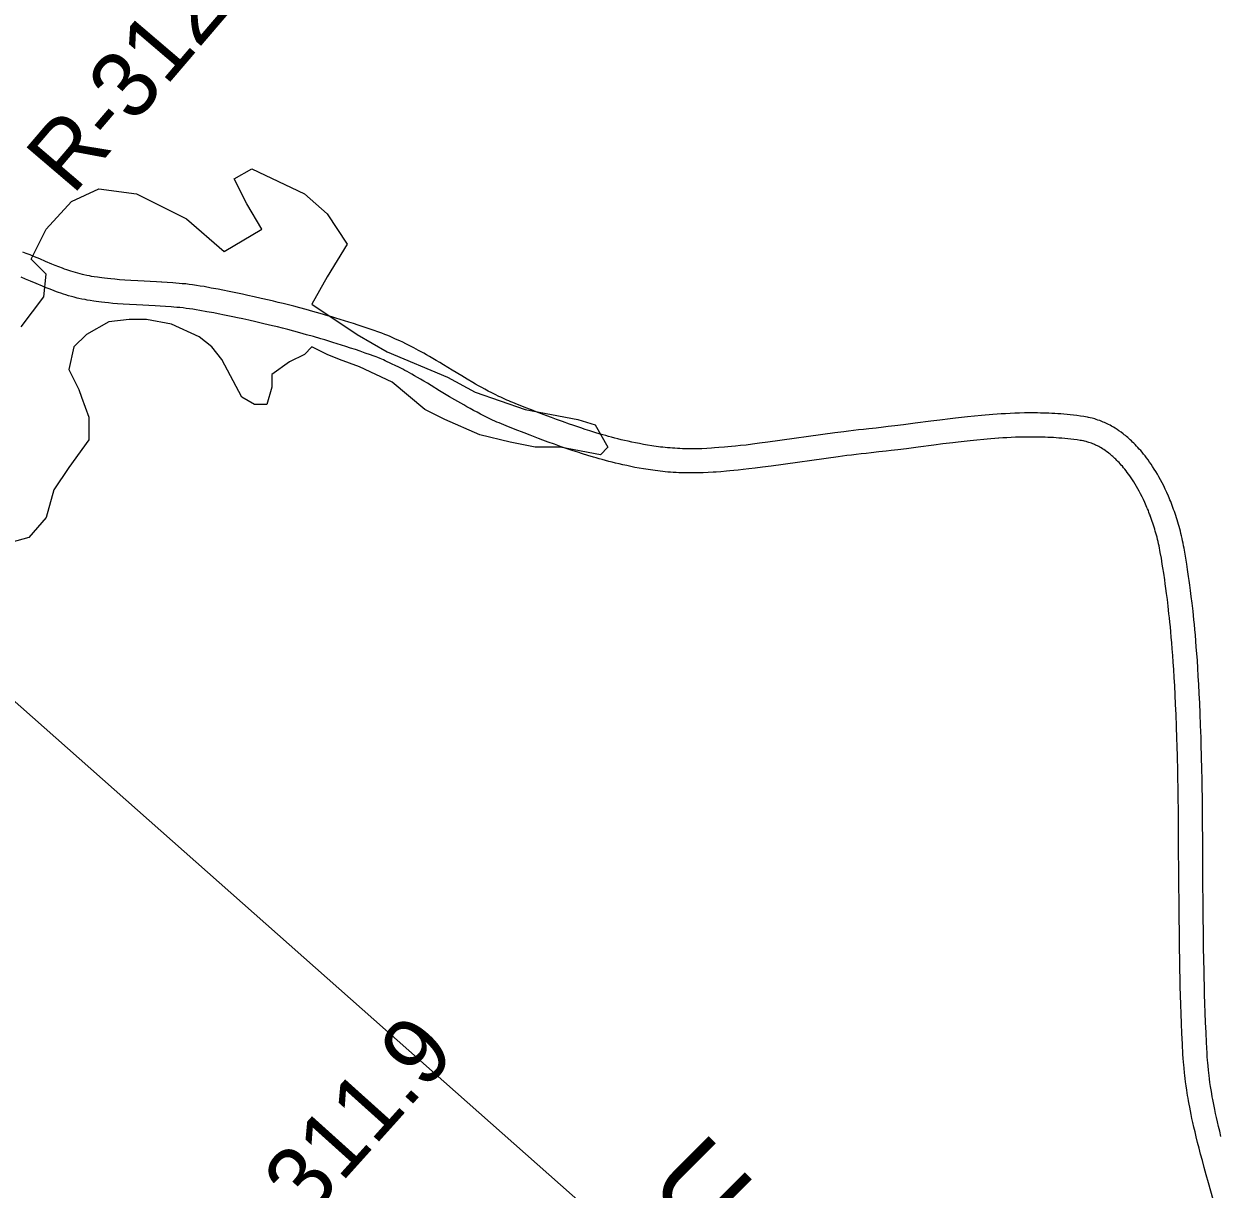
# Model space of a CAD drawing. Extents: x 3180038 to 3217926, y 922069 to 947485.
# Drawn here: x 3203597 to 3205085, y 941391 to 942842 of the extents above; entities that cross this region are included whole.
import ezdxf

# ---------------------------------------------------------------- set-up
doc = ezdxf.new("R2010")
doc.units = 0
for name, color, linetype in [('V-RIVR-RANG-IDEN', 7, 'Continuous'), ('V-ROAD-CNTR', 7, 'Continuous'), ('V-SITE-VEGE', 7, 'Continuous'), ('V-TOPO-BNDY', 7, 'Continuous'), ('V-TOPO-GNAM-IDEN', 7, 'Continuous')]:
    doc.layers.add(name, color=color, linetype=linetype)

msp = doc.modelspace()

# ---------------------------------------------------------------- linework, layer by layer
at = {"layer": 'V-ROAD-CNTR'}
for points in [[(3203768, 942520.3), (3203761.7, 942520.7), (3203738.3, 942521.8), (3203729.6, 942522.3), (3203722.1, 942522.8), (3203715.5, 942523.2), (3203709.8, 942523.7), (3203704.9, 942524.2), (3203700.6, 942524.6), (3203696.9, 942525), (3203693.6, 942525.5), (3203690.8, 942525.8), (3203688.3, 942526.2), (3203684, 942526.9), (3203680.8, 942527.4), (3203678.4, 942527.9), (3203674.8, 942528.6), (3203671.2, 942529.3), (3203669.7, 942529.7), (3203666.5, 942530.4), (3203663.5, 942531.2), (3203660.6, 942532.1), (3203657.8, 942532.9), (3203655, 942533.8), (3203652.4, 942534.7), (3203649.8, 942535.6), (3203647.2, 942536.5), (3203644.8, 942537.4), (3203640, 942539.2), (3203635.6, 942541), (3203631.3, 942542.7), (3203623.3, 942546.1), (3203616.2, 942549.1), (3203609.9, 942551.7), (3203604.4, 942554), (3203599.5, 942556), (3203595.1, 942557.7)], [(3203766.3, 942490.3), (3203760.1, 942490.7), (3203736.7, 942491.9), (3203727.9, 942492.3), (3203720.1, 942492.8), (3203713.2, 942493.3), (3203707.2, 942493.8), (3203701.9, 942494.3), (3203697.3, 942494.8), (3203693.3, 942495.3), (3203689.7, 942495.7), (3203686.6, 942496.1), (3203683.8, 942496.5), (3203679.1, 942497.3), (3203675.5, 942497.9), (3203672.8, 942498.4), (3203668.8, 942499.2), (3203664.8, 942500), (3203662.8, 942500.4), (3203659.2, 942501.3), (3203655.6, 942502.3), (3203652.2, 942503.3), (3203648.9, 942504.3), (3203645.7, 942505.3), (3203642.7, 942506.3), (3203639.8, 942507.3), (3203637, 942508.3), (3203634.2, 942509.3), (3203629.1, 942511.3), (3203624.3, 942513.2), (3203619.9, 942515), (3203611.7, 942518.4), (3203604.6, 942521.4), (3203598.4, 942524), (3203593.1, 942526.2)], [(3204230.2, 942360.4), (3204219, 942364.8), (3204207.9, 942369.2), (3204205.2, 942370.2), (3204202.6, 942371.3), (3204200, 942372.4), (3204197.4, 942373.5), (3204195, 942374.7), (3204192.5, 942375.8), (3204190.1, 942376.9), (3204187.8, 942378), (3204183.2, 942380.3), (3204178.8, 942382.5), (3204174.5, 942384.7), (3204170.4, 942386.9), (3204166.4, 942389.1), (3204162.5, 942391.2), (3204158.8, 942393.3), (3204155.2, 942395.4), (3204148.3, 942399.5), (3204141.8, 942403.4), (3204129.5, 942410.7), (3204118.8, 942417.2), (3204114.1, 942420.1), (3204109.6, 942422.7), (3204105.4, 942425.2), (3204101.4, 942427.5), (3204097.7, 942429.7), (3204094.2, 942431.7), (3204090.8, 942433.5), (3204087.7, 942435.2), (3204084.8, 942436.8), (3204082, 942438.3), (3204076.7, 942441), (3204072.1, 942443.4), (3204068, 942445.4), (3204064.3, 942447.1), (3204061.1, 942448.6), (3204058.3, 942449.8), (3204055.8, 942450.9), (3204051.5, 942452.8), (3204048.2, 942454.1), (3204045.6, 942455.1), (3204041.9, 942456.5), (3204038.1, 942457.9), (3204031.4, 942460.3), (3204024.9, 942462.5), (3204018.6, 942464.6), (3204012.6, 942466.7), (3204006.7, 942468.6), (3204000.9, 942470.4), (3203995.4, 942472.2), (3203990, 942473.9), (3203984.8, 942475.5), (3203979.7, 942477), (3203974.8, 942478.4), (3203965.3, 942481.2), (3203956.3, 942483.7), (3203948, 942486), (3203940.1, 942488.2), (3203932.7, 942490.1), (3203925.7, 942491.9), (3203919.2, 942493.5), (3203913.1, 942495), (3203907.4, 942496.4), (3203902, 942497.7), (3203891.9, 942500), (3203883.1, 942502), (3203875.3, 942503.7), (3203868.5, 942505.2), (3203862.6, 942506.4), (3203852.2, 942508.6), (3203844.3, 942510.1), (3203838.5, 942511.3), (3203829.7, 942512.9), (3203820.8, 942514.6), (3203815.9, 942515.4), (3203811.2, 942516.2), (3203806.6, 942516.8), (3203802.2, 942517.4), (3203797.9, 942517.9), (3203793.7, 942518.3), (3203789.7, 942518.7), (3203785.8, 942519), (3203782.1, 942519.4), (3203774.8, 942519.9), (3203768.1, 942520.3)], [(3204219.3, 942332.5), (3204208.1, 942336.9), (3204196.9, 942341.3), (3204193.9, 942342.5), (3204191, 942343.7), (3204188.1, 942344.9), (3204185.3, 942346.1), (3204182.6, 942347.3), (3204179.9, 942348.5), (3204177.3, 942349.7), (3204174.8, 942351), (3204169.8, 942353.4), (3204165, 942355.8), (3204160.5, 942358.2), (3204156.1, 942360.5), (3204151.9, 942362.8), (3204147.8, 942365.1), (3204143.9, 942367.3), (3204140.2, 942369.5), (3204133, 942373.6), (3204126.4, 942377.6), (3204114, 942385.1), (3204103.3, 942391.5), (3204098.7, 942394.3), (3204094.3, 942396.9), (3204090.2, 942399.3), (3204086.4, 942401.5), (3204082.8, 942403.6), (3204079.5, 942405.5), (3204076.3, 942407.3), (3204073.4, 942408.9), (3204070.6, 942410.4), (3204068, 942411.8), (3204063.1, 942414.3), (3204058.8, 942416.5), (3204055, 942418.3), (3204051.7, 942419.9), (3204048.7, 942421.2), (3204046.2, 942422.4), (3204044, 942423.4), (3204040, 942425), (3204037, 942426.3), (3204034.8, 942427.1), (3204031.4, 942428.4), (3204028, 942429.7), (3204021.5, 942431.9), (3204015.2, 942434.1), (3204009.1, 942436.2), (3204003.2, 942438.2), (3203997.4, 942440), (3203991.8, 942441.8), (3203986.4, 942443.6), (3203981.2, 942445.2), (3203976.1, 942446.7), (3203971.1, 942448.2), (3203966.3, 942449.7), (3203957, 942452.4), (3203948.3, 942454.8), (3203940.1, 942457.1), (3203932.4, 942459.2), (3203925.1, 942461.1), (3203918.4, 942462.8), (3203912, 942464.4), (3203906, 942465.9), (3203900.4, 942467.2), (3203895.1, 942468.5), (3203885.2, 942470.8), (3203876.5, 942472.7), (3203868.9, 942474.4), (3203862.3, 942475.8), (3203856.5, 942477.1), (3203846.2, 942479.2), (3203838.5, 942480.7), (3203832.8, 942481.8), (3203824.1, 942483.4), (3203815.5, 942485), (3203811.1, 942485.8), (3203806.8, 942486.5), (3203802.6, 942487.1), (3203798.5, 942487.6), (3203794.6, 942488.1), (3203790.7, 942488.5), (3203787, 942488.8), (3203783.3, 942489.2), (3203779.8, 942489.4), (3203772.8, 942489.9), (3203766.2, 942490.4)], [(3204807.7, 942355.9), (3204802.6, 942355.5), (3204797.7, 942355.1), (3204793, 942354.7), (3204788.3, 942354.3), (3204779.5, 942353.5), (3204771.1, 942352.6), (3204763.3, 942351.8), (3204756, 942350.9), (3204749.2, 942350.1), (3204736.4, 942348.5), (3204725.3, 942347.1), (3204705.8, 942344.6), (3204691.3, 942342.7), (3204680.5, 942341.3), (3204672.3, 942340.4), (3204666.3, 942339.6), (3204657.2, 942338.6), (3204648.1, 942337.7), (3204641.5, 942337), (3204635.1, 942336.3), (3204628.9, 942335.5), (3204622.9, 942334.8), (3204617.1, 942334.1), (3204605.9, 942332.6), (3204522.5, 942320.9), (3204512.2, 942319.6), (3204503.2, 942318.4), (3204495.3, 942317.5), (3204488.4, 942316.8), (3204482.4, 942316.1), (3204477.1, 942315.6), (3204472.5, 942315.2), (3204468.5, 942314.8), (3204461.5, 942314.2), (3204456.2, 942313.9), (3204452.3, 942313.6), (3204446.4, 942313.2), (3204440.5, 942312.9), (3204436.9, 942312.8), (3204433.3, 942312.7), (3204429.8, 942312.7), (3204426.4, 942312.7), (3204423, 942312.7), (3204419.6, 942312.8), (3204416.4, 942312.9), (3204413.1, 942313), (3204409.9, 942313.2), (3204406.8, 942313.4), (3204403.7, 942313.6), (3204400.7, 942313.8), (3204397.7, 942314.1), (3204394.7, 942314.4), (3204391.8, 942314.7), (3204389, 942315), (3204386.2, 942315.4), (3204383.4, 942315.8), (3204380.7, 942316.1), (3204378, 942316.5), (3204372.7, 942317.4), (3204367.6, 942318.3), (3204362.6, 942319.2), (3204357.8, 942320.1), (3204353.1, 942321.1), (3204348.6, 942322.1), (3204344.2, 942323.1), (3204340, 942324.1), (3204335.9, 942325.1), (3204331.9, 942326.1), (3204328, 942327.2), (3204324.3, 942328.2), (3204320.7, 942329.2), (3204317.2, 942330.2), (3204313.8, 942331.2), (3204307.2, 942333.2), (3204301, 942335.1), (3204295.2, 942336.9), (3204289.7, 942338.7), (3204284.6, 942340.4), (3204279.8, 942342.1), (3204275.4, 942343.6), (3204266.9, 942346.6), (3204259.6, 942349.3), (3204253.1, 942351.7), (3204247.5, 942353.8), (3204237.6, 942357.6), (3204230.1, 942360.5)], [(3205026.6, 942239.8), (3205025.7, 942242.2), (3205024.7, 942244.6), (3205023.8, 942247), (3205022.8, 942249.3), (3205021.9, 942251.6), (3205020.9, 942253.8), (3205019, 942258.2), (3205017, 942262.4), (3205015.1, 942266.5), (3205013.1, 942270.4), (3205011.1, 942274.1), (3205009.1, 942277.7), (3205007.2, 942281.2), (3205005.2, 942284.4), (3205003.2, 942287.6), (3205001.3, 942290.6), (3204999.4, 942293.5), (3204997.5, 942296.3), (3204995.6, 942298.9), (3204993.7, 942301.5), (3204991.9, 942303.9), (3204990.1, 942306.2), (3204988.3, 942308.4), (3204986.5, 942310.5), (3204984.7, 942312.5), (3204983, 942314.4), (3204981.3, 942316.2), (3204979.7, 942318), (3204978, 942319.6), (3204976.4, 942321.2), (3204974.9, 942322.7), (3204973.3, 942324.1), (3204971.8, 942325.5), (3204970.3, 942326.8), (3204968.9, 942328), (3204967.4, 942329.2), (3204966, 942330.3), (3204964.6, 942331.4), (3204962, 942333.4), (3204959.4, 942335.2), (3204957, 942336.9), (3204954.7, 942338.4), (3204952.5, 942339.7), (3204950.3, 942340.9), (3204948.3, 942342), (3204946.5, 942343), (3204944.7, 942343.9), (3204943, 942344.7), (3204941.4, 942345.4), (3204939.8, 942346.1), (3204938.3, 942346.7), (3204935.7, 942347.8), (3204933.3, 942348.6), (3204931.1, 942349.3), (3204929.3, 942349.9), (3204927.6, 942350.4), (3204926.1, 942350.8), (3204923.6, 942351.4), (3204921.6, 942351.9), (3204920.1, 942352.2), (3204917.9, 942352.6), (3204915.7, 942352.9), (3204911.4, 942353.6), (3204907.2, 942354.1), (3204903, 942354.6), (3204898.9, 942355.1), (3204894.9, 942355.5), (3204891, 942355.8), (3204887.1, 942356.1), (3204883.3, 942356.4), (3204879.5, 942356.6), (3204875.9, 942356.8), (3204872.2, 942357), (3204868.6, 942357.1), (3204865.1, 942357.2), (3204861.7, 942357.3), (3204858.2, 942357.4), (3204854.9, 942357.4), (3204848.3, 942357.4), (3204841.9, 942357.4), (3204835.7, 942357.2), (3204829.8, 942357), (3204824, 942356.8), (3204818.4, 942356.5), (3204813, 942356.2), (3204807.8, 942355.9)], [(3204809.8, 942326), (3204804.9, 942325.6), (3204800.1, 942325.2), (3204795.5, 942324.9), (3204791.1, 942324.5), (3204782.4, 942323.6), (3204774.3, 942322.8), (3204766.7, 942322), (3204759.5, 942321.1), (3204752.8, 942320.3), (3204740.2, 942318.8), (3204729.1, 942317.4), (3204709.7, 942314.8), (3204695.1, 942312.9), (3204684.1, 942311.6), (3204675.9, 942310.6), (3204669.7, 942309.8), (3204660.4, 942308.8), (3204651.2, 942307.8), (3204644.7, 942307.1), (3204638.5, 942306.5), (3204632.5, 942305.8), (3204626.6, 942305), (3204620.9, 942304.3), (3204609.9, 942302.9), (3204526.5, 942291.2), (3204516, 942289.8), (3204506.8, 942288.7), (3204498.7, 942287.7), (3204491.6, 942286.9), (3204485.4, 942286.3), (3204480, 942285.7), (3204475.2, 942285.3), (3204471.1, 942284.9), (3204463.8, 942284.3), (3204458.3, 942283.9), (3204454.2, 942283.7), (3204448, 942283.3), (3204441.8, 942283), (3204437.9, 942282.8), (3204433.9, 942282.7), (3204430.1, 942282.7), (3204426.3, 942282.7), (3204422.5, 942282.7), (3204418.9, 942282.8), (3204415.3, 942282.9), (3204411.7, 942283), (3204408.2, 942283.2), (3204404.8, 942283.4), (3204401.4, 942283.7), (3204398.1, 942283.9), (3204394.8, 942284.2), (3204391.6, 942284.6), (3204388.5, 942284.9), (3204385.4, 942285.3), (3204382.3, 942285.6), (3204379.3, 942286), (3204376.4, 942286.4), (3204373.5, 942286.9), (3204367.8, 942287.8), (3204362.3, 942288.7), (3204357, 942289.7), (3204351.8, 942290.7), (3204346.9, 942291.8), (3204342.1, 942292.8), (3204337.4, 942293.9), (3204332.9, 942295), (3204328.6, 942296), (3204324.4, 942297.1), (3204320.3, 942298.2), (3204316.3, 942299.3), (3204312.5, 942300.3), (3204308.8, 942301.4), (3204305.3, 942302.4), (3204298.4, 942304.5), (3204291.9, 942306.5), (3204285.9, 942308.4), (3204280.3, 942310.3), (3204275, 942312), (3204270.1, 942313.7), (3204265.4, 942315.3), (3204256.8, 942318.4), (3204249.2, 942321.2), (3204242.6, 942323.6), (3204236.9, 942325.8), (3204226.8, 942329.6), (3204219.3, 942332.5)], [(3204998.5, 942229.3), (3204997.6, 942231.5), (3204996.8, 942233.7), (3204996, 942235.8), (3204995.1, 942237.9), (3204994.3, 942239.9), (3204993.4, 942241.9), (3204991.7, 942245.8), (3204989.9, 942249.5), (3204988.2, 942253.1), (3204986.4, 942256.6), (3204984.7, 942259.9), (3204983, 942263), (3204981.2, 942266), (3204979.5, 942268.9), (3204977.9, 942271.6), (3204976.2, 942274.2), (3204974.5, 942276.7), (3204972.9, 942279.1), (3204971.3, 942281.3), (3204969.7, 942283.4), (3204968.2, 942285.5), (3204966.7, 942287.4), (3204965.2, 942289.2), (3204963.7, 942291), (3204962.3, 942292.6), (3204960.9, 942294.2), (3204959.5, 942295.6), (3204958.2, 942297.1), (3204956.8, 942298.4), (3204955.6, 942299.7), (3204954.3, 942300.8), (3204953.1, 942302), (3204951.9, 942303.1), (3204950.7, 942304.1), (3204949.6, 942305), (3204948.5, 942305.9), (3204947.4, 942306.8), (3204946.4, 942307.6), (3204944.3, 942309.2), (3204942.4, 942310.5), (3204940.5, 942311.8), (3204938.8, 942312.9), (3204937.2, 942313.9), (3204935.6, 942314.8), (3204934.2, 942315.6), (3204932.8, 942316.3), (3204931.5, 942316.9), (3204930.3, 942317.5), (3204929.2, 942318), (3204928.1, 942318.5), (3204927.1, 942318.9), (3204925.1, 942319.7), (3204923.4, 942320.3), (3204922, 942320.8), (3204920.6, 942321.2), (3204919.5, 942321.5), (3204918.5, 942321.8), (3204916.7, 942322.2), (3204915.3, 942322.5), (3204914.4, 942322.7), (3204912.8, 942323), (3204911.2, 942323.3), (3204907.3, 942323.8), (3204903.4, 942324.3), (3204899.6, 942324.8), (3204895.8, 942325.2), (3204892.1, 942325.6), (3204888.5, 942325.9), (3204884.8, 942326.2), (3204881.3, 942326.5), (3204877.8, 942326.7), (3204874.3, 942326.9), (3204870.9, 942327), (3204867.6, 942327.2), (3204864.3, 942327.3), (3204861, 942327.3), (3204857.8, 942327.4), (3204854.7, 942327.4), (3204848.4, 942327.4), (3204842.4, 942327.4), (3204836.5, 942327.2), (3204830.8, 942327.1), (3204825.3, 942326.8), (3204820, 942326.6), (3204814.8, 942326.3), (3204809.7, 942325.9)], [(3205077, 941498.8), (3205076.3, 941502.8), (3205075.6, 941506.4), (3205075, 941509.8), (3205074.5, 941513), (3205073.5, 941519), (3205072.7, 941524.2), (3205072.1, 941528.8), (3205071.6, 941532.8), (3205071.2, 941536.3), (3205070.8, 941539.3), (3205070.3, 941544.7), (3205069.9, 941548.7), (3205069.7, 941551.7), (3205069.3, 941556.2), (3205069.1, 941560.7), (3205068.4, 941573.8), (3205067.8, 941586.4), (3205067.3, 941598.7), (3205066.8, 941610.6), (3205066.4, 941622.2), (3205066.1, 941633.4), (3205065.8, 941644.2), (3205065.5, 941654.8), (3205065.3, 941665), (3205065.1, 941674.8), (3205064.8, 941694), (3205064.6, 941712), (3205064.4, 941728.9), (3205064.3, 941744.7), (3205064, 941774.5), (3205063.7, 941826.6), (3205063.5, 941846.1), (3205063.4, 941863.3), (3205063.2, 941878.2), (3205063, 941891.4), (3205062.8, 941902.8), (3205062.6, 941912.9), (3205062.2, 941930.5), (3205061.9, 941943.7), (3205061.6, 941953.6), (3205061.1, 941968.4), (3205060.5, 941983.2), (3205060, 941996.1), (3205059.4, 942008.1), (3205058.8, 942019.4), (3205058.2, 942030), (3205057.6, 942039.9), (3205057, 942049.2), (3205056.3, 942057.9), (3205055.7, 942066.1), (3205055.1, 942073.8), (3205054.5, 942081), (3205053.9, 942087.7), (3205053.3, 942094), (3205052.7, 942100), (3205052.1, 942105.5), (3205051.6, 942110.7), (3205050.5, 942120.5), (3205049.4, 942129), (3205048.5, 942136.5), (3205047.6, 942143.1), (3205046.8, 942148.8), (3205046.1, 942153.8), (3205044.8, 942162.6), (3205043.8, 942169.2), (3205043, 942174.2), (3205041.8, 942181.6), (3205040.5, 942189), (3205039.9, 942192.1), (3205039.3, 942195.2), (3205038.7, 942198.3), (3205038, 942201.3), (3205037.3, 942204.3), (3205036.6, 942207.2), (3205035.9, 942210.2), (3205035.1, 942213.1), (3205034.3, 942215.9), (3205033.5, 942218.7), (3205032.7, 942221.5), (3205031.9, 942224.2), (3205031, 942226.9), (3205030.2, 942229.6), (3205029.3, 942232.2), (3205028.4, 942234.8), (3205027.5, 942237.3), (3205026.6, 942239.7)], [(3205047.5, 941493.3), (3205046.8, 941497.3), (3205046.1, 941501.1), (3205045.4, 941504.7), (3205044.9, 941508.1), (3205043.9, 941514.4), (3205043, 941519.9), (3205042.4, 941524.8), (3205041.8, 941529.1), (3205041.4, 941532.8), (3205041, 941536.1), (3205040.4, 941541.8), (3205040, 941546.1), (3205039.8, 941549.4), (3205039.4, 941554.2), (3205039.1, 941559), (3205038.4, 941572.3), (3205037.8, 941585.1), (3205037.3, 941597.5), (3205036.8, 941609.6), (3205036.4, 941621.2), (3205036.1, 941632.5), (3205035.8, 941643.5), (3205035.5, 941654.1), (3205035.3, 941664.3), (3205035.1, 941674.3), (3205034.8, 941693.6), (3205034.6, 941711.7), (3205034.4, 941728.6), (3205034.3, 941744.5), (3205034, 941774.3), (3205033.7, 941826.4), (3205033.5, 941845.9), (3205033.4, 941862.9), (3205033.2, 941877.8), (3205033, 941890.9), (3205032.8, 941902.3), (3205032.6, 941912.3), (3205032.2, 941929.8), (3205031.9, 941942.8), (3205031.6, 941952.6), (3205031.1, 941967.3), (3205030.5, 941982), (3205030, 941994.7), (3205029.4, 942006.6), (3205028.9, 942017.8), (3205028.3, 942028.2), (3205027.7, 942038), (3205027, 942047.2), (3205026.4, 942055.7), (3205025.8, 942063.8), (3205025.2, 942071.3), (3205024.6, 942078.3), (3205024, 942084.9), (3205023.4, 942091.1), (3205022.8, 942096.9), (3205022.3, 942102.4), (3205021.7, 942107.5), (3205020.7, 942117), (3205019.7, 942125.4), (3205018.7, 942132.7), (3205017.9, 942139.1), (3205017.1, 942144.7), (3205016.4, 942149.5), (3205015.2, 942158.1), (3205014.2, 942164.5), (3205013.4, 942169.3), (3205012.2, 942176.5), (3205010.9, 942183.7), (3205010.4, 942186.5), (3205009.9, 942189.3), (3205009.3, 942192), (3205008.7, 942194.7), (3205008.1, 942197.4), (3205007.5, 942200.1), (3205006.8, 942202.7), (3205006.1, 942205.3), (3205005.4, 942207.9), (3205004.7, 942210.4), (3205004, 942212.9), (3205003.2, 942215.3), (3205002.5, 942217.8), (3205001.7, 942220.1), (3205000.9, 942222.5), (3205000.1, 942224.8), (3204999.3, 942227.1), (3204998.4, 942229.4)], [(3205085.8, 941346.2), (3205084, 941352.6), (3205080.5, 941365.2), (3205073.8, 941388.8), (3205070.9, 941399.2), (3205068.1, 941409), (3205065.6, 941418.1), (3205063.2, 941426.8), (3205061.1, 941434.9), (3205059.1, 941442.5), (3205057.3, 941449.6), (3205055.6, 941456.3), (3205054.1, 941462.6), (3205052.7, 941468.6), (3205051.5, 941474.2), (3205050.3, 941479.4), (3205049.3, 941484.3), (3205048.4, 941488.9), (3205047.5, 941493.2)], [(3205086.4, 941456.9), (3205084.8, 941463.4), (3205083.3, 941469.5), (3205082, 941475.3), (3205080.8, 941480.6), (3205079.7, 941485.6), (3205078.7, 941490.4), (3205077.8, 941494.8), (3205077, 941498.9)]]:
    msp.add_lwpolyline(points, dxfattribs=at)
at = {"layer": 'V-SITE-VEGE'}
msp.add_lwpolyline([(3203593.2, 942464.6), (3203621.3, 942502), (3203624.4, 942530.1), (3203605.7, 942548.9), (3203624.4, 942586.3), (3203655.6, 942620.7), (3203689.9, 942636.3), (3203736.7, 942630), (3203799.1, 942598.8), (3203845.9, 942558.2), (3203892.7, 942586.3), (3203874, 942617.5), (3203858.4, 942648.8), (3203880.3, 942661.2), (3203945.8, 942630), (3203973.9, 942605.1), (3203998.8, 942567.6), (3203973.9, 942527), (3203955.1, 942492.7), (3204011.3, 942455.2), (3204048.7, 942433.4), (3204123.6, 942402.1), (3204158, 942383.4), (3204220.4, 942361.5), (3204285.9, 942349.1), (3204307.7, 942342.8), (3204323.3, 942314.7), (3204314, 942305.4), (3204264, 942314.7), (3204232.8, 942314.7), (3204201.6, 942321), (3204164.2, 942330.3), (3204120.5, 942349.1), (3204095.5, 942361.5), (3204055, 942395.9), (3204014.4, 942414.6), (3203989.5, 942424), (3203973.9, 942430.2), (3203955.1, 942439.6), (3203945.8, 942430.2), (3203927.1, 942420.9), (3203905.2, 942405.3), (3203905.2, 942389.6), (3203899, 942367.8), (3203883.4, 942367.8), (3203867.8, 942377.2), (3203842.8, 942424), (3203830.3, 942439.6), (3203814.7, 942452.1), (3203780.4, 942467.7), (3203749.2, 942473.9), (3203727.4, 942473.9), (3203702.4, 942470.8), (3203674.3, 942455.2), (3203658.7, 942439.6), (3203652.5, 942411.5), (3203665, 942386.5), (3203668.1, 942377.2), (3203677.4, 942352.2), (3203677.4, 942324.1), (3203652.5, 942289.7), (3203633.8, 942261.7), (3203624.4, 942227.3), (3203602.6, 942202.3), (3203568.2, 942193)], dxfattribs=at)
at = {"layer": 'V-TOPO-BNDY'}
msp.add_line((3201957.1, 943438.7), (3205592, 940222.2), dxfattribs=at)

# ---------------------------------------------------------------- texts
at = {"layer": 'V-RIVR-RANG-IDEN'}
for s, rotation, p in [('R-312.05', 49.5137, (3203657.2, 942627.1)), ('R-311.9', 48.0245, (3203872, 941265.6))]:
    msp.add_text(s, height=83, rotation=rotation, dxfattribs=at).set_placement(p)
at = {"layer": 'V-TOPO-GNAM-IDEN'}
msp.add_text('U.S.', height=100, rotation=315.104, dxfattribs=at).set_placement((3204370.9, 941393.7))

doc.saveas('drawing.dxf')
